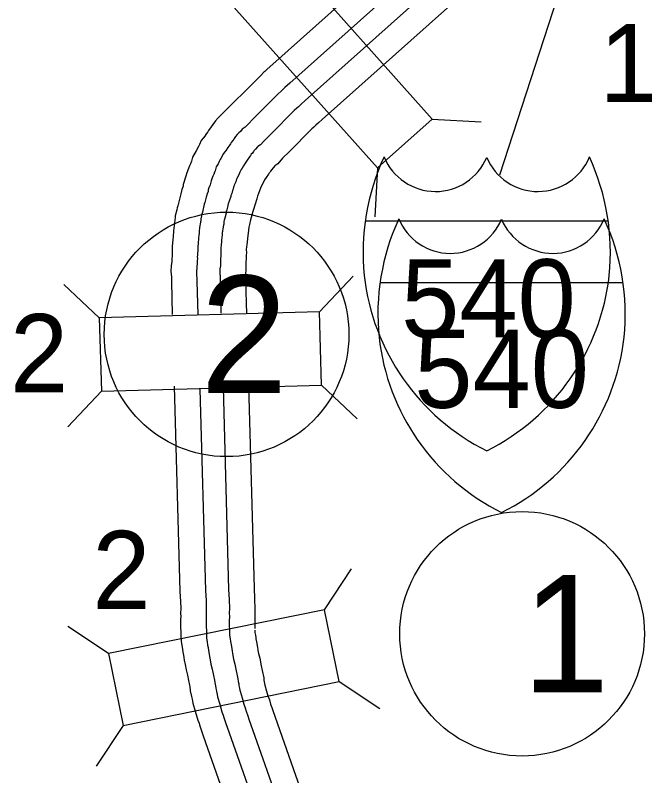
# Model space of a CAD drawing. Extents: x -939622 to -934245, y 1383184 to 1385301.
# Drawn here: x -936420.52 to -936410.33, y 1384587.4 to 1384599.72 of the extents above; entities that cross this region are included whole.
import ezdxf

# ---------------------------------------------------------------- set-up
doc = ezdxf.new("R2010")
doc.units = 0
for name, color, linetype in [('Level 19', 7, 'Continuous'), ('Level 20', 7, 'Continuous'), ('Level 23', 7, 'Continuous'), ('Level 25', 7, 'Continuous'), ('Level 27', 7, 'Continuous')]:
    doc.layers.add(name, color=color, linetype=linetype)

msp = doc.modelspace()

# ---------------------------------------------------------------- linework, layer by layer
at = {"layer": 'Level 19'}
for points in [[(-936407.107, 1384607.175), (-936416.353, 1384598.922), (-936416.442, 1384598.843), (-936416.48, 1384598.805), (-936416.496, 1384598.791), (-936416.554, 1384598.736), (-936417.24, 1384598.054), (-936417.282, 1384598.004), (-936417.392, 1384597.848), (-936417.392, 1384597.848), (-936417.407, 1384597.827), (-936417.424, 1384597.801), (-936417.447, 1384597.766), (-936417.45, 1384597.762), (-936417.512, 1384597.689), (-936417.541, 1384597.621), (-936417.558, 1384597.591), (-936417.594, 1384597.519), (-936417.654, 1384597.417), (-936417.67, 1384597.353), (-936417.685, 1384597.307), (-936417.701, 1384597.275), (-936417.716, 1384597.234), (-936417.745, 1384597.165), (-936417.759, 1384597.109), (-936417.803, 1384596.975), (-936417.806, 1384596.949), (-936417.827, 1384596.891), (-936417.844, 1384596.822), (-936417.876, 1384596.693), (-936417.892, 1384596.63), (-936417.902, 1384596.594), (-936417.909, 1384596.564), (-936417.933, 1384596.468), (-936417.933, 1384596.438), (-936417.959, 1384596.221), (-936417.959, 1384596.212), (-936417.961, 1384596.194), (-936417.965, 1384596.151), (-936417.967, 1384596.131), (-936417.973, 1384596.079), (-936417.982, 1384595.973), (-936417.982, 1384595.917), (-936417.982, 1384595.915), (-936417.984, 1384595.879), (-936417.984, 1384595.824), (-936417.99, 1384595.758), (-936417.99, 1384595.725), (-936417.996, 1384595.655), (-936418.004, 1384595.571), (-936417.995, 1384595.475), (-936417.995, 1384595.399), (-936417.98, 1384594.866)], [(-936406.831, 1384606.868), (-936416.079, 1384598.614), (-936416.158, 1384598.544), (-936416.197, 1384598.505), (-936416.218, 1384598.486), (-936416.267, 1384598.44), (-936416.648, 1384598.061), (-936416.775, 1384597.932), (-936416.802, 1384597.901), (-936416.847, 1384597.871), (-936416.877, 1384597.835), (-936416.902, 1384597.81), (-936416.928, 1384597.784), (-936416.956, 1384597.751), (-936416.977, 1384597.721), (-936416.984, 1384597.71), (-936417.002, 1384597.689), (-936417.025, 1384597.654), (-936417.04, 1384597.633), (-936417.051, 1384597.615), (-936417.066, 1384597.594), (-936417.08, 1384597.574), (-936417.108, 1384597.532), (-936417.125, 1384597.508), (-936417.156, 1384597.471), (-936417.171, 1384597.435), (-936417.174, 1384597.431), (-936417.195, 1384597.394), (-936417.204, 1384597.378), (-936417.221, 1384597.349), (-936417.234, 1384597.32), (-936417.24, 1384597.307), (-936417.268, 1384597.259), (-936417.273, 1384597.239), (-936417.287, 1384597.197), (-936417.293, 1384597.182), (-936417.301, 1384597.159), (-936417.304, 1384597.148), (-936417.308, 1384597.139), (-936417.322, 1384597.111), (-936417.332, 1384597.082), (-936417.353, 1384597.034), (-936417.368, 1384596.971), (-936417.375, 1384596.949), (-936417.376, 1384596.947), (-936417.382, 1384596.934), (-936417.398, 1384596.886), (-936417.401, 1384596.86), (-936417.413, 1384596.824), (-936417.432, 1384596.77), (-936417.444, 1384596.724), (-936417.449, 1384596.702), (-936417.454, 1384596.683), (-936417.466, 1384596.656), (-936417.476, 1384596.6), (-936417.479, 1384596.582), (-936417.493, 1384596.525), (-936417.502, 1384596.491), (-936417.509, 1384596.465), (-936417.52, 1384596.419), (-936417.52, 1384596.387), (-936417.525, 1384596.369), (-936417.53, 1384596.329), (-936417.533, 1384596.309), (-936417.533, 1384596.305), (-936417.541, 1384596.276), (-936417.546, 1384596.211), (-936417.546, 1384596.186), (-936417.551, 1384596.149), (-936417.554, 1384596.113), (-936417.557, 1384596.086), (-936417.562, 1384596.037), (-936417.569, 1384595.956), (-936417.569, 1384595.918), (-936417.569, 1384595.899), (-936417.572, 1384595.863), (-936417.572, 1384595.829), (-936417.575, 1384595.802), (-936417.574, 1384595.774), (-936417.577, 1384595.74), (-936417.577, 1384595.699), (-936417.577, 1384595.684), (-936417.582, 1384595.657), (-936417.585, 1384595.618), (-936417.59, 1384595.571), (-936417.587, 1384595.539), (-936417.59, 1384595.502), (-936417.582, 1384595.461), (-936417.582, 1384595.405), (-936417.567, 1384594.866)], [(-936406.581, 1384606.589), (-936415.83, 1384598.334), (-936415.9, 1384598.272), (-936415.939, 1384598.232), (-936415.965, 1384598.209), (-936416.006, 1384598.171), (-936416.382, 1384597.796), (-936416.499, 1384597.678), (-936416.55, 1384597.618), (-936416.594, 1384597.589), (-936416.6, 1384597.582), (-936416.635, 1384597.546), (-936416.651, 1384597.53), (-936416.659, 1384597.521), (-936416.667, 1384597.509), (-936416.684, 1384597.484), (-936416.702, 1384597.463), (-936416.715, 1384597.443), (-936416.73, 1384597.422), (-936416.742, 1384597.404), (-936416.757, 1384597.383), (-936416.767, 1384597.367), (-936416.799, 1384597.319), (-936416.829, 1384597.277), (-936416.83, 1384597.276), (-936416.851, 1384597.239), (-936416.866, 1384597.215), (-936416.875, 1384597.196), (-936416.887, 1384597.176), (-936416.91, 1384597.122), (-936416.931, 1384597.08), (-936416.934, 1384597.07), (-936416.94, 1384597.055), (-936416.944, 1384597.042), (-936416.953, 1384597.016), (-936416.967, 1384596.983), (-936416.977, 1384596.963), (-936416.984, 1384596.944), (-936416.987, 1384596.937), (-936416.994, 1384596.901), (-936417.005, 1384596.879), (-936417.007, 1384596.868), (-936417.012, 1384596.854), (-936417.017, 1384596.826), (-936417.031, 1384596.798), (-936417.033, 1384596.781), (-936417.057, 1384596.703), (-936417.073, 1384596.66), (-936417.08, 1384596.635), (-936417.086, 1384596.609), (-936417.099, 1384596.561), (-936417.105, 1384596.546), (-936417.106, 1384596.542), (-936417.109, 1384596.512), (-936417.13, 1384596.43), (-936417.139, 1384596.398), (-936417.144, 1384596.376), (-936417.145, 1384596.374), (-936417.145, 1384596.334), (-936417.157, 1384596.293), (-936417.158, 1384596.284), (-936417.161, 1384596.256), (-936417.167, 1384596.224), (-936417.17, 1384596.211), (-936417.171, 1384596.198), (-936417.171, 1384596.163), (-936417.178, 1384596.109), (-936417.181, 1384596.079), (-936417.184, 1384596.046), (-936417.189, 1384595.999), (-936417.194, 1384595.942), (-936417.194, 1384595.92), (-936417.194, 1384595.885), (-936417.197, 1384595.849), (-936417.197, 1384595.81), (-936417.2, 1384595.783), (-936417.199, 1384595.758), (-936417.202, 1384595.725), (-936417.202, 1384595.7), (-936417.202, 1384595.655), (-936417.209, 1384595.61), (-936417.212, 1384595.583), (-936417.213, 1384595.57), (-936417.21, 1384595.536), (-936417.211, 1384595.519), (-936417.207, 1384595.5), (-936417.207, 1384595.411), (-936417.193, 1384594.89)], [(-936406.305, 1384606.282), (-936415.555, 1384598.026), (-936415.616, 1384597.972), (-936415.655, 1384597.933), (-936415.687, 1384597.905), (-936415.719, 1384597.874), (-936416.09, 1384597.505), (-936416.196, 1384597.398), (-936416.273, 1384597.308), (-936416.319, 1384597.277), (-936416.369, 1384597.217), (-936416.389, 1384597.189), (-936416.401, 1384597.171), (-936416.416, 1384597.15), (-936416.422, 1384597.14), (-936416.459, 1384597.085), (-936416.485, 1384597.049), (-936416.494, 1384597.034), (-936416.55, 1384596.92), (-936416.552, 1384596.915), (-936416.552, 1384596.913), (-936416.566, 1384596.872), (-936416.603, 1384596.783), (-936416.614, 1384596.74), (-936416.667, 1384596.57), (-936416.678, 1384596.539), (-936416.679, 1384596.536), (-936416.712, 1384596.401), (-936416.731, 1384596.326), (-936416.742, 1384596.285), (-936416.748, 1384596.235), (-936416.765, 1384596.1), (-936416.77, 1384596.042), (-936416.774, 1384596.002), (-936416.779, 1384595.957), (-936416.782, 1384595.925), (-936416.782, 1384595.921), (-936416.781, 1384595.869), (-936416.784, 1384595.833), (-936416.784, 1384595.774), (-936416.79, 1384595.708), (-936416.79, 1384595.702), (-936416.789, 1384595.588), (-936416.795, 1384595.534), (-936416.795, 1384595.418), (-936416.78, 1384594.877)], [(-936417.948, 1384593.708), (-936417.856, 1384590.382), (-936417.846, 1384590.221), (-936417.844, 1384590.107), (-936417.847, 1384590.033), (-936417.844, 1384589.973), (-936417.846, 1384589.933), (-936417.845, 1384589.859), (-936417.845, 1384589.803), (-936417.841, 1384589.724)], [(-936417.534, 1384593.66), (-936417.444, 1384590.4), (-936417.434, 1384590.238), (-936417.431, 1384590.103), (-936417.434, 1384590.035), (-936417.43, 1384589.973), (-936417.433, 1384589.923), (-936417.433, 1384589.861), (-936417.433, 1384589.814), (-936417.429, 1384589.744)], [(-936417.159, 1384593.684), (-936417.069, 1384590.416), (-936417.059, 1384590.254), (-936417.056, 1384590.1), (-936417.058, 1384590.036), (-936417.055, 1384589.972), (-936417.058, 1384589.914), (-936417.058, 1384589.862), (-936417.058, 1384589.824), (-936417.055, 1384589.762)], [(-936416.748, 1384593.72), (-936416.657, 1384590.434), (-936416.647, 1384590.271), (-936416.643, 1384590.097), (-936416.645, 1384590.038), (-936416.642, 1384589.972), (-936416.645, 1384589.904), (-936416.645, 1384589.864), (-936416.645, 1384589.835), (-936416.643, 1384589.783)], [(-936417.842, 1384589.751), (-936417.842, 1384589.655), (-936417.834, 1384589.577), (-936417.824, 1384589.507), (-936417.816, 1384589.45), (-936417.807, 1384589.402), (-936417.798, 1384589.351), (-936417.791, 1384589.312), (-936417.787, 1384589.271), (-936417.772, 1384589.198), (-936417.757, 1384589.115), (-936417.735, 1384589.029), (-936417.717, 1384588.94), (-936417.701, 1384588.865), (-936417.697, 1384588.844), (-936417.688, 1384588.774), (-936417.668, 1384588.683), (-936417.66, 1384588.638), (-936417.647, 1384588.576), (-936417.608, 1384588.443), (-936417.569, 1384588.299), (-936417.547, 1384588.247), (-936417.541, 1384588.224), (-936417.504, 1384588.11), (-936417.48, 1384588.046), (-936416.925, 1384586.465)], [(-936417.429, 1384589.753), (-936417.429, 1384589.675), (-936417.425, 1384589.628), (-936417.415, 1384589.565), (-936417.408, 1384589.514), (-936417.402, 1384589.476), (-936417.392, 1384589.425), (-936417.382, 1384589.368), (-936417.378, 1384589.33), (-936417.367, 1384589.276), (-936417.354, 1384589.205), (-936417.333, 1384589.122), (-936417.312, 1384589.022), (-936417.297, 1384588.947), (-936417.289, 1384588.91), (-936417.283, 1384588.854), (-936417.273, 1384588.818), (-936417.271, 1384588.796), (-936417.264, 1384588.765), (-936417.255, 1384588.715), (-936417.247, 1384588.676), (-936417.212, 1384588.556), (-936417.178, 1384588.434), (-936417.155, 1384588.379), (-936417.145, 1384588.339), (-936417.114, 1384588.245), (-936417.092, 1384588.186), (-936416.538, 1384586.609)], [(-936417.054, 1384589.754), (-936417.054, 1384589.693), (-936417.052, 1384589.674), (-936417.044, 1384589.617), (-936417.038, 1384589.572), (-936417.033, 1384589.544), (-936417.023, 1384589.493), (-936417.01, 1384589.418), (-936417.007, 1384589.384), (-936416.999, 1384589.348), (-936416.988, 1384589.287), (-936416.967, 1384589.207), (-936416.945, 1384589.097), (-936416.93, 1384589.022), (-936416.919, 1384588.97), (-936416.913, 1384588.923), (-936416.904, 1384588.888), (-936416.901, 1384588.861), (-936416.896, 1384588.839), (-936416.886, 1384588.786), (-936416.882, 1384588.766), (-936416.851, 1384588.658), (-936416.823, 1384588.557), (-936416.798, 1384588.499), (-936416.784, 1384588.443), (-936416.76, 1384588.368), (-936416.74, 1384588.313), (-936416.187, 1384586.74)], [(-936416.642, 1384589.755), (-936416.642, 1384589.718), (-936416.635, 1384589.675), (-936416.63, 1384589.636), (-936416.627, 1384589.618), (-936416.618, 1384589.567), (-936416.6, 1384589.474), (-936416.598, 1384589.443), (-936416.594, 1384589.426), (-936416.585, 1384589.377), (-936416.565, 1384589.301), (-936416.541, 1384589.179), (-936416.525, 1384589.104), (-936416.501, 1384588.983), (-936416.496, 1384588.944), (-936416.481, 1384588.865), (-936416.454, 1384588.77), (-936416.433, 1384588.693), (-936416.406, 1384588.63), (-936416.388, 1384588.557), (-936416.37, 1384588.504), (-936416.352, 1384588.454), (-936415.8, 1384586.884)]]:
    msp.add_lwpolyline(points, dxfattribs=at)
at = {"layer": 'Level 20'}
for p, q in [((-936413.772, 1384598.033), (-936412.981, 1384597.989)), ((-936414.658, 1384597.242), (-936414.703, 1384596.452)), ((-936415.598, 1384594.912), (-936415.054, 1384595.487)), ((-936419.161, 1384594.813), (-936419.736, 1384595.357)), ((-936419.128, 1384593.626), (-936419.672, 1384593.05)), ((-936415.565, 1384593.724), (-936414.99, 1384593.18)), ((-936415.519, 1384590.086), (-936415.081, 1384590.747)), ((-936419.011, 1384589.377), (-936419.672, 1384589.814)), ((-936415.282, 1384588.922), (-936414.622, 1384588.485)), ((-936418.775, 1384588.212), (-936419.212, 1384587.552))]:
    msp.add_line(p, q, dxfattribs=at)
for points in [[(-936413.772, 1384598.033), (-936416.145, 1384600.692), (-936417.032, 1384599.901), (-936414.658, 1384597.242)], [(-936419.128, 1384593.626), (-936415.565, 1384593.724), (-936415.598, 1384594.912), (-936419.161, 1384594.813)], [(-936418.775, 1384588.212), (-936415.282, 1384588.922), (-936415.519, 1384590.086), (-936419.011, 1384589.377)]]:
    msp.add_lwpolyline(points, close=True, dxfattribs=at)
at = {"layer": 'Level 23'}
for p, q in [((-936412.677, 1384597.128), (-936411.038, 1384602.182)), ((-936414.858, 1384596.386), (-936410.925, 1384596.386)), ((-936414.618, 1384595.385), (-936410.685, 1384595.385))]:
    msp.add_line(p, q, dxfattribs=at)
for centre, radius, start, end in [((-936411.203, 1384595.874), 3.69, 155.2204, 185.7928), ((-936413.721, 1384597.76), 0.899, 202.1459, 337.3414), ((-936412.062, 1384597.76), 0.899, 202.6586, 337.8541), ((-936414.58, 1384595.874), 3.69, 354.2072, 24.7796), ((-936410.963, 1384594.872), 3.69, 155.2204, 185.7928), ((-936413.481, 1384596.758), 0.899, 202.1459, 337.3414), ((-936411.822, 1384596.758), 0.899, 202.6586, 337.8541), ((-936414.34, 1384594.872), 3.69, 354.2072, 24.7796), ((-936411.271, 1384595.905), 3.626, 186.3923, 243.4571), ((-936414.512, 1384595.905), 3.626, 296.5429, 353.6077), ((-936411.031, 1384594.904), 3.626, 186.3923, 243.4571), ((-936414.272, 1384594.904), 3.626, 296.5429, 353.6077)]:
    msp.add_arc(centre, radius, start, end, dxfattribs=at)
at = {"layer": 'Level 27'}
msp.add_circle((-936417.102, 1384594.546), 1.98, dxfattribs=at)
msp.add_ellipse((-936412.319, 1384589.697), major_axis=(0, 1.98), ratio=0.999998, dxfattribs=at)

# ---------------------------------------------------------------- texts
at = {"layer": 'Level 20'}
for p in [(-936420.607, 1384593.609), (-936419.274, 1384590.097)]:
    msp.add_text('2', height=1.267, dxfattribs=at).set_placement(p)
at = {"layer": 'Level 23'}
for p in [(-936414.277, 1384594.496), (-936414.064, 1384593.356)]:
    msp.add_text('540', height=1.2672, dxfattribs=at).set_placement(p)
at = {"layer": 'Level 25'}
msp.add_text('1 1.24', height=1.2672, dxfattribs=at).set_placement((-936411.069, 1384598.308))
at = {"layer": 'Level 27'}
for s, p in [('2', (-936417.527, 1384593.595)), ('1', (-936412.319, 1384588.747))]:
    msp.add_text(s, height=1.901, dxfattribs=at).set_placement(p)

doc.saveas('drawing.dxf')
